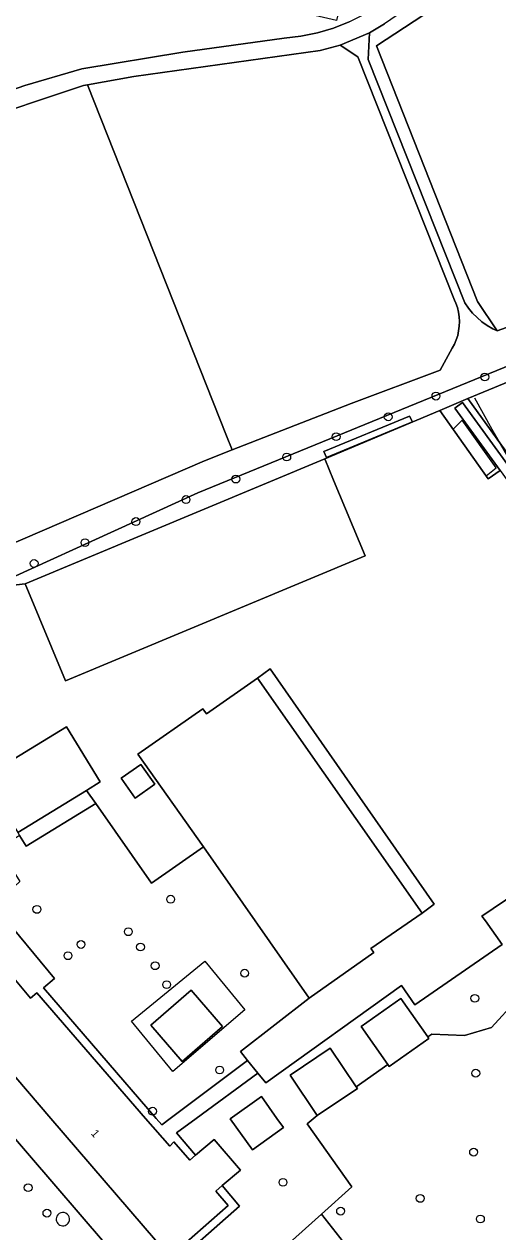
# Model space of a CAD drawing. Extents: x 160203 to 161530, y 379528 to 381797.
# Drawn here: x 161056.6 to 161115.8, y 381235.8 to 381386.7 of the extents above; entities that cross this region are included whole.
import ezdxf

# ---------------------------------------------------------------- set-up
doc = ezdxf.new("R2010")
doc.units = 0
for name, color, linetype in [('IMGEO_Boom', 7, 'Continuous'), ('IMGEO_Bouwland', 7, 'Continuous'), ('IMGEO_Erf', 7, 'Continuous'), ('IMGEO_Grasland_agrarisch', 7, 'Continuous'), ('IMGEO_Groenvoorziening', 7, 'Continuous'), ('IMGEO_Hek', 7, 'Continuous'), ('IMGEO_Loofbos', 7, 'Continuous'), ('IMGEO_Open_loods', 7, 'Continuous'), ('IMGEO_Opslagtank', 7, 'Continuous'), ('IMGEO_Pand', 7, 'Continuous'), ('IMGEO_Pand_nummerreeks', 7, 'Continuous'), ('IMGEO_Pand_vergunning_verleend', 7, 'Continuous'), ('IMGEO_Rijbaan_lokaal_halfverhard', 7, 'Continuous'), ('IMGEO_Rijbaan_lokaal_open', 7, 'Continuous'), ('IMGEO_Terreindeel_open', 7, 'Continuous'), ('IMGEO_Voetpad_onverhard', 7, 'Continuous'), ('IMGEO_Waterloop', 7, 'Continuous')]:
    doc.layers.add(name, color=color, linetype=linetype)

msp = doc.modelspace()

# ---------------------------------------------------------------- linework, layer by layer
at = {"layer": 'IMGEO_Boom'}
for centre in [(161114.19, 381342.63), (161108.08, 381340.25), (161102.12, 381337.65), (161095.61, 381335.18), (161089.44, 381332.64), (161083.08, 381329.88), (161076.85, 381327.32), (161070.59, 381324.57), (161064.23, 381321.94), (161057.87, 381319.34), (161058.22, 381276.11), (161074.93, 381277.38), (161069.65, 381273.32), (161063.73, 381271.73), (161062.1, 381270.32), (161071.16, 381271.41), (161072.99, 381269.07), (161084.18, 381268.14), (161074.43, 381266.71), (161112.94, 381265), (161081.05, 381256.04), (161113.06, 381255.64), (161072.67, 381250.89), (161112.79, 381245.78), (161057.12, 381241.34), (161088.97, 381242), (161106.12, 381240), (161096.17, 381238.41), (161059.47, 381238.16), (161113.64, 381237.43)]:
    msp.add_circle(centre, 0.489, dxfattribs=at)
at = {"layer": 'IMGEO_Bouwland'}
msp.add_lwpolyline([(161112.08, 381339.93), (161117.92, 381331.86), (161125.99, 381334.85), (161126.93, 381332.52), (161119.43, 381329.78), (161145.48, 381293.77), (161203.67, 381321.85), (161184.52, 381366.19), (161123.08, 381344.5)], close=True, dxfattribs=at)
at = {"layer": 'IMGEO_Erf'}
for points in [[(161116.09, 381330.96), (161114.59, 381329.93), (161108.58, 381338.47), (161094.18, 381332.4), (161095.29, 381329.74), (161099.23, 381320.28), (161061.79, 381304.67), (161056.74, 381316.8), (161055.69, 381316.68)], [(161078.94, 381301.19), (161079.4, 381300.54), (161085.77, 381305.02), (161087.37, 381306.16), (161107.88, 381276.78), (161106.35, 381275.65), (161099.95, 381271.21), (161100.31, 381270.71), (161092.25, 381265), (161083.66, 381258.35), (161084.55, 381257.25), (161085.82, 381255.66), (161086.81, 381254.46), (161103.78, 381266.59), (161105.46, 381264.2), (161116.35, 381271.71), (161114.27, 381274.7), (161113.8, 381275.27), (161123.98, 381282.12)], [(161051.6, 381292.62), (161061.91, 381298.93), (161066.13, 381292.03), (161064.42, 381290.98), (161065.57, 381289.34), (161072.53, 381279.38), (161079.03, 381283.91), (161070.85, 381295.52), (161078.94, 381301.19)], [(161054.29, 381268.75), (161057.43, 381265.04), (161058.22, 381265.7), (161071.8, 381250), (161074.81, 381246.52), (161075.34, 381247.05), (161077.32, 381244.78), (161078.04, 381245.4), (161075.67, 381248.18), (161078.13, 381250), (161085.82, 381255.66), (161084.55, 381257.25), (161074.88, 381250), (161073.81, 381249.19), (161073.11, 381250), (161059.03, 381266.32), (161060.41, 381267.49), (161053.4, 381275.9)], [(161054, 381249.19), (161069.95, 381230.62), (161073.02, 381233.25), (161074.73, 381231.27), (161083.54, 381239.04), (161081.37, 381241.6), (161080.58, 381240.92), (161082.11, 381239.13), (161074.81, 381232.68), (161059.95, 381250), (161051.4, 381259.95)]]:
    msp.add_lwpolyline(points, dxfattribs=at)
for points in [[(161071.21, 381294.22), (161072.95, 381291.75), (161070.51, 381290.02), (161068.76, 381292.49)], [(161052.82, 381276.6), (161053.4, 381275.9), (161060.41, 381267.49), (161059.03, 381266.32), (161073.11, 381250), (161073.81, 381249.19), (161074.88, 381250), (161084.55, 381257.25), (161083.66, 381258.35), (161092.25, 381265), (161079.03, 381283.91), (161072.53, 381279.38), (161065.57, 381289.34), (161056.86, 381284.02), (161056.05, 381285.34), (161053.52, 381283.67), (161056.1, 381279.61)], [(161076.38, 381257.1), (161072.45, 381261.65), (161077.49, 381266.01), (161081.42, 381261.46)]]:
    msp.add_lwpolyline(points, close=True, dxfattribs=at)
at = {"layer": 'IMGEO_Grasland_agrarisch'}
for points in [[(161111.15, 381390.92), (161100.64, 381384.03), (161113.29, 381352.05), (161115.73, 381348.41), (161133.85, 381354.86), (161180.73, 381372.68), (161181.52, 381372.98), (161193.25, 381376.67), (161230.31, 381385.5), (161247.45, 381391.8)], [(161118.13, 381264.76), (161115.03, 381261.35), (161111.67, 381260.36), (161107.58, 381260.53), (161107.07, 381260.17), (161107.21, 381259.99), (161102.25, 381256.5), (161102.09, 381256.74), (161098.13, 381253.95), (161098.27, 381253.74), (161093.26, 381250.34), (161092, 381249.32), (161097.59, 381241.44), (161093.77, 381238.02), (161097.9, 381232.77)]]:
    msp.add_lwpolyline(points, dxfattribs=at)
for points in [[(160984.64, 381354.6), (161002.27, 381305.24), (161003.56, 381302.15), (161013.64, 381305.06), (161022.45, 381308.02), (161032.46, 381311.97), (161043.1, 381316.64), (161079.16, 381332.14), (161082.6, 381333.52), (161081.92, 381335.28), (161064.56, 381379.14), (161064.06, 381379.05), (161059.17, 381377.45), (161054.46, 381375.85), (161046.68, 381373.24), (161011.39, 381360.84), (160995.68, 381356.33)], [(161079.94, 381192.47), (161089.76, 381188.52), (161115.79, 381209.1), (161116.57, 381209.85), (161100.9, 381232.41), (161097.9, 381232.77), (161093.77, 381238.02), (161076.55, 381222.59), (161076.07, 381220.93), (161075.03, 381217.51), (161074.91, 381214.56), (161075.58, 381212.66), (161079.74, 381206.3), (161084.34, 381200.96)]]:
    msp.add_lwpolyline(points, close=True, dxfattribs=at)
at = {"layer": 'IMGEO_Groenvoorziening'}
for points in [[(161100.64, 381384.03), (161111.15, 381390.92), (161110, 381392.5), (161101.66, 381386.75), (161099.77, 381385.65), (161099.6, 381382.32), (161111.69, 381351.91), (161112.14, 381351.25), (161112.65, 381350.63), (161113.22, 381350.06), (161113.83, 381349.54), (161114.49, 381349.08), (161115.19, 381348.67), (161115.73, 381348.41), (161113.29, 381352.05)], [(161094.39, 381332.57), (161094.06, 381333.33), (161104.76, 381337.75), (161105.17, 381337.05)], [(161085.77, 381305.02), (161106.35, 381275.65), (161107.88, 381276.78), (161087.37, 381306.16)], [(161082.39, 381249.96), (161086.27, 381252.72), (161088.21, 381250), (161089.04, 381248.84), (161085.16, 381246.07)]]:
    msp.add_lwpolyline(points, close=True, dxfattribs=at)
for points in [[(161184.52, 381366.19), (161183.39, 381368.83), (161182.57, 381368.53), (161149.98, 381356.44), (161122.59, 381346.1), (161117.51, 381344.18), (161078.31, 381328.17), (161044.69, 381312.84), (161032.9, 381307.9), (161022.6, 381304.44), (161014.26, 381302.08), (161004.8, 381299.97), (161002.37, 381298.86), (161000.77, 381298.13), (161000, 381297.14), (160999.32, 381295.74), (161008.55, 381297.95), (161008.33, 381298.79), (161014.08, 381300.42)], [(161029.6, 381305.67), (161055.69, 381316.68), (161056.74, 381316.8), (161094.18, 381332.4), (161108.58, 381338.47), (161112.08, 381339.93), (161123.08, 381344.5), (161184.52, 381366.19)], [(161117.92, 381331.86), (161112.08, 381339.93), (161108.58, 381338.47), (161114.59, 381329.93), (161116.09, 381330.96), (161110.43, 381338.75)], [(161110.43, 381338.75), (161111.4, 381339.46), (161119.56, 381328.22), (161129.79, 381314.1), (161140.11, 381299.81)], [(161123.98, 381282.12), (161113.8, 381275.27), (161114.27, 381274.7), (161116.35, 381271.71), (161105.46, 381264.2), (161103.78, 381266.59), (161086.81, 381254.46), (161085.82, 381255.66), (161078.13, 381250), (161075.67, 381248.18), (161078.04, 381245.4), (161080.35, 381247.37), (161083.64, 381243.53), (161081.37, 381241.6), (161083.54, 381239.04), (161074.73, 381231.27)], [(161076.55, 381222.59), (161093.77, 381238.02), (161097.59, 381241.44), (161092, 381249.32), (161093.26, 381250.34), (161089.85, 381255.38), (161094.86, 381258.77), (161098.13, 381253.95), (161102.09, 381256.74), (161098.75, 381261.48), (161103.71, 381264.96), (161107.07, 381260.17), (161107.58, 381260.53), (161111.67, 381260.36), (161115.03, 381261.35), (161118.13, 381264.76)], [(161069.95, 381230.62), (161054, 381249.19)]]:
    msp.add_lwpolyline(points, dxfattribs=at)
for start, end in [(154.3838, 333.5556), (154.3838, 333.5556), (333.7104, 154.229), (333.7104, 154.229)]:
    msp.add_arc((161061.47, 381237.41), 0.839, start, end, dxfattribs=at)
at = {"layer": 'IMGEO_Hek'}
for points in [[(161117.36, 381332.22), (161115.09, 381336.08), (161112.95, 381339.98)], [(161114.38, 381330.3), (161115.63, 381331.27), (161111.35, 381337.26), (161110.21, 381336.06)], [(161140.98, 381279.97), (161136.73, 381286.05), (161135.32, 381288.08), (161135.26, 381288.05), (161129.69, 381285.3), (161123.98, 381282.12), (161113.8, 381275.27)]]:
    msp.add_lwpolyline(points, dxfattribs=at)
at = {"layer": 'IMGEO_Loofbos'}
msp.add_lwpolyline([(161050.48, 381376.91), (161056.73, 381379.07), (161063.82, 381381.14), (161076.44, 381383.21), (161089.11, 381384.97), (161091.2, 381385.21), (161093.27, 381385.63), (161095.3, 381386.24), (161097.26, 381387.03), (161099.14, 381387.99), (161100.93, 381389.11), (161101.95, 381389.87), (161109.35, 381394.96), (161118.58, 381435.09), (161107.24, 381437.71), (161095.64, 381387.19), (161000, 381409.32)], dxfattribs=at)
msp.add_lwpolyline([(161064.56, 381379.14), (161081.92, 381335.28), (161082.6, 381333.52), (161097.47, 381339.32), (161108.61, 381343.47), (161110.13, 381346.23), (161110.4, 381346.75), (161110.62, 381347.29), (161110.8, 381347.84), (161110.92, 381348.41), (161110.99, 381348.99), (161111.01, 381349.58), (161110.98, 381350.16), (161110.9, 381350.74), (161110.76, 381351.3), (161110.58, 381351.86), (161110.42, 381352.23), (161098.33, 381382.63), (161096.11, 381384.11), (161093.63, 381383.44), (161070.32, 381380.17)], close=True, dxfattribs=at)
at = {"layer": 'IMGEO_Open_loods'}
msp.add_lwpolyline([(161094.18, 381332.4), (161056.74, 381316.8), (161061.79, 381304.67), (161099.23, 381320.28), (161095.29, 381329.74)], close=True, dxfattribs=at)
at = {"layer": 'IMGEO_Opslagtank'}
msp.add_lwpolyline([(161071.21, 381294.22), (161068.76, 381292.49), (161070.51, 381290.02), (161072.95, 381291.75)], close=True, dxfattribs=at)
at = {"layer": 'IMGEO_Pand'}
for points in [[(161092.25, 381265), (161100.31, 381270.71), (161099.95, 381271.21), (161106.35, 381275.65), (161085.77, 381305.02), (161079.4, 381300.54), (161078.94, 381301.19), (161070.85, 381295.52), (161079.03, 381283.91)], [(161051.6, 381292.62), (161055.82, 381285.72), (161064.42, 381290.98), (161066.13, 381292.03), (161061.91, 381298.93)], [(161058.22, 381265.7), (161057.43, 381265.04), (161054.29, 381268.75), (161048.63, 381263.95), (161051.8, 381260.26), (161051.4, 381259.95), (161059.95, 381250), (161074.81, 381232.68), (161082.11, 381239.13), (161080.58, 381240.92), (161081.37, 381241.6), (161083.64, 381243.53), (161080.35, 381247.37), (161078.04, 381245.4), (161077.32, 381244.78), (161075.34, 381247.05), (161074.81, 381246.52), (161071.8, 381250)], [(161076.38, 381257.1), (161081.42, 381261.46), (161077.49, 381266.01), (161072.45, 381261.65)], [(161102.09, 381256.74), (161102.25, 381256.5), (161107.21, 381259.99), (161107.07, 381260.17), (161103.71, 381264.96), (161098.75, 381261.48)], [(161093.26, 381250.34), (161098.27, 381253.74), (161098.13, 381253.95), (161094.86, 381258.77), (161089.85, 381255.38)], [(161085.16, 381246.07), (161089.04, 381248.84), (161088.21, 381250), (161086.27, 381252.72), (161082.39, 381249.96)]]:
    msp.add_lwpolyline(points, close=True, dxfattribs=at)
at = {"layer": 'IMGEO_Pand_vergunning_verleend'}
msp.add_lwpolyline([(161070.05, 381262.15), (161079.22, 381269.66), (161084.19, 381263.58), (161075.2, 381255.85)], close=True, dxfattribs=at)
at = {"layer": 'IMGEO_Rijbaan_lokaal_halfverhard'}
for points in [[(161097.26, 381387.03), (161095.3, 381386.24), (161093.27, 381385.63), (161091.2, 381385.21), (161089.11, 381384.97), (161076.44, 381383.21), (161063.82, 381381.14), (161056.73, 381379.07), (161050.48, 381376.91)], [(161054.46, 381375.85), (161059.17, 381377.45), (161064.06, 381379.05), (161064.56, 381379.14), (161070.32, 381380.17), (161093.63, 381383.44), (161096.11, 381384.11), (161099.77, 381385.65), (161101.66, 381386.75)]]:
    msp.add_lwpolyline(points, dxfattribs=at)
at = {"layer": 'IMGEO_Rijbaan_lokaal_open'}
msp.add_lwpolyline([(161119.56, 381328.22), (161111.4, 381339.46), (161110.43, 381338.75), (161116.09, 381330.96), (161117.51, 381329), (161118.59, 381327.51), (161128.81, 381313.4), (161139.14, 381299.11), (161140.11, 381299.81), (161129.79, 381314.1)], close=True, dxfattribs=at)
at = {"layer": 'IMGEO_Terreindeel_open'}
msp.add_lwpolyline([(161065.57, 381289.34), (161064.42, 381290.98), (161055.82, 381285.72), (161056.05, 381285.34), (161056.86, 381284.02)], close=True, dxfattribs=at)
at = {"layer": 'IMGEO_Voetpad_onverhard'}
for points in [[(161044.69, 381312.84), (161078.31, 381328.17), (161117.51, 381344.18), (161122.59, 381346.1), (161149.98, 381356.44), (161182.57, 381368.53), (161183.39, 381368.83), (161194.43, 381372.92), (161243.73, 381385.67), (161253.07, 381386.53), (161250.42, 381393.04)], [(161133.85, 381354.86), (161115.73, 381348.41), (161115.19, 381348.67), (161114.49, 381349.08), (161113.83, 381349.54), (161113.22, 381350.06), (161112.65, 381350.63), (161112.14, 381351.25), (161111.69, 381351.91), (161099.6, 381382.32), (161099.77, 381385.65), (161096.11, 381384.11), (161098.33, 381382.63), (161110.42, 381352.23), (161110.58, 381351.86), (161110.76, 381351.3), (161110.9, 381350.74), (161110.98, 381350.16), (161111.01, 381349.58), (161110.99, 381348.99), (161110.92, 381348.41), (161110.8, 381347.84), (161110.62, 381347.29), (161110.4, 381346.75), (161110.13, 381346.23), (161108.61, 381343.47), (161097.47, 381339.32), (161082.6, 381333.52), (161079.16, 381332.14), (161043.1, 381316.64)]]:
    msp.add_lwpolyline(points, dxfattribs=at)
at = {"layer": 'IMGEO_Waterloop'}
msp.add_lwpolyline([(161105.17, 381337.05), (161104.76, 381337.75), (161094.06, 381333.33), (161094.39, 381332.57)], close=True, dxfattribs=at)

# ---------------------------------------------------------------- texts
at = {"layer": 'IMGEO_Pand_nummerreeks'}
msp.add_text('1', height=1, rotation=310.6397, dxfattribs=at).set_placement((161064.91, 381248.08))

doc.saveas('drawing.dxf')
